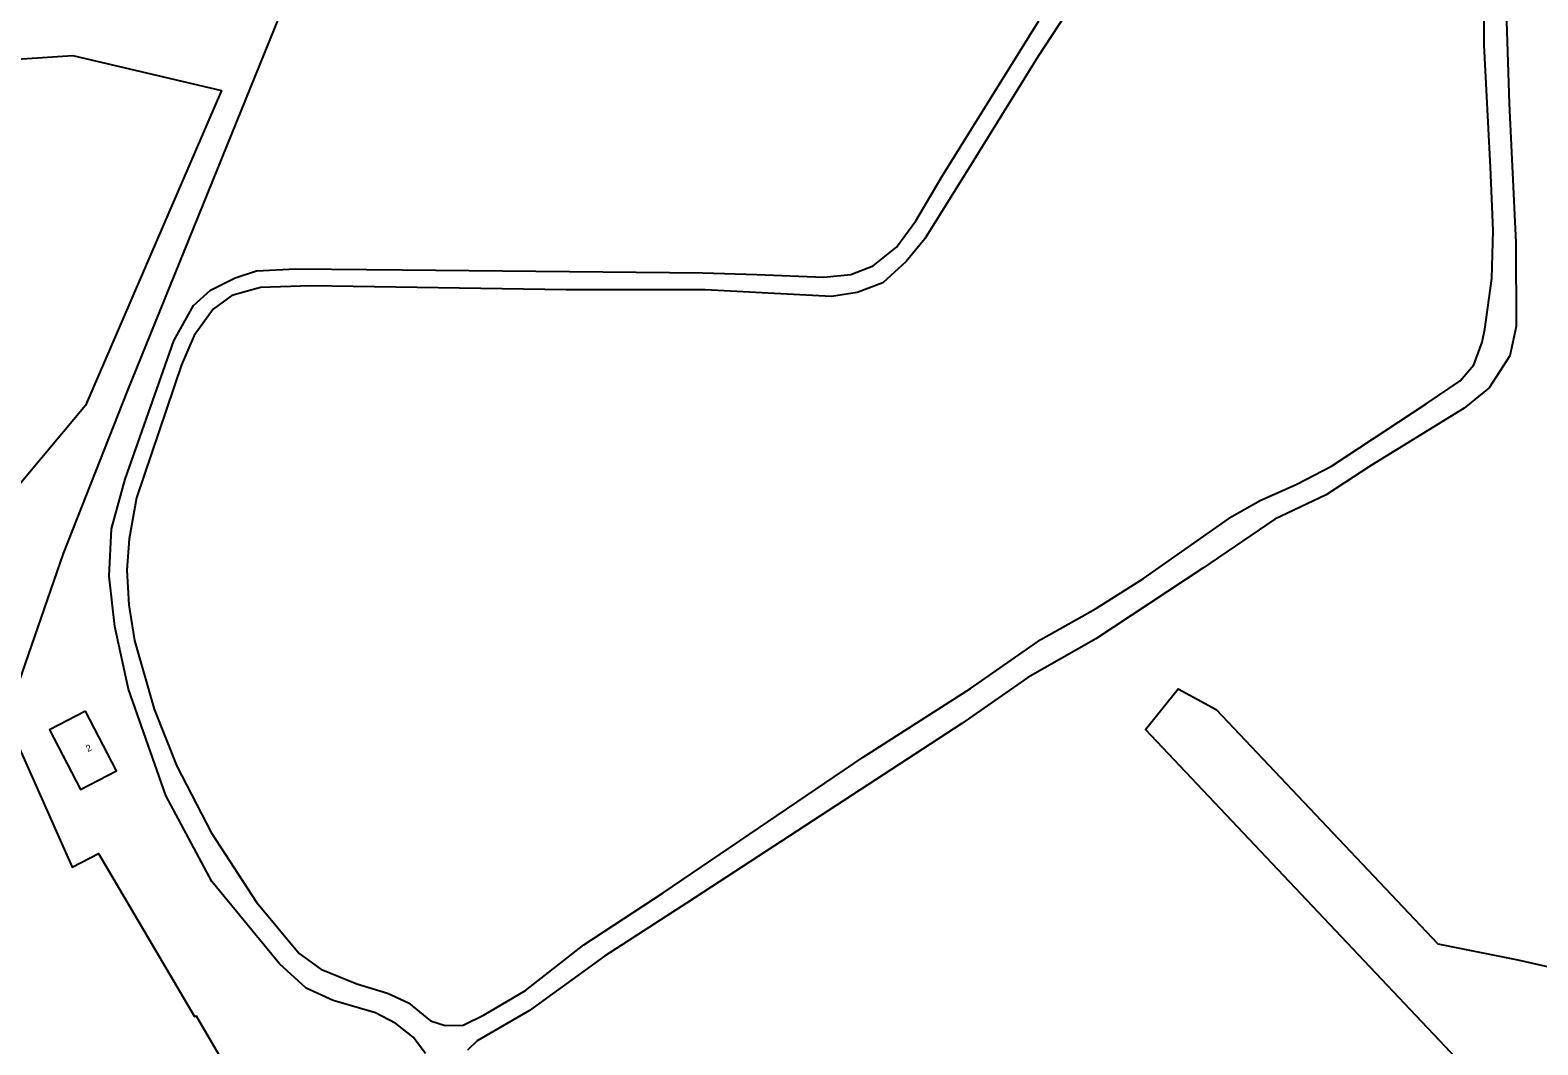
# Model space of a CAD drawing. Extents: x 126000 to 131009, y 393000 to 395500.
# Drawn here: x 128850.8 to 129078, y 394611.7 to 394764.7 of the extents above; entities that cross this region are included whole.
import ezdxf

# ---------------------------------------------------------------- set-up
doc = ezdxf.new("R2010")
doc.units = 0
for name, color, linetype in [('gg-afsc-erfafscheiding', 7, 'Continuous'), ('gg-anno-huisnummerreeks BGT', 7, 'Continuous'), ('gg-bbg-hoofdgebouw', 7, 'Continuous'), ('gg-knt-onverhard', 7, 'Continuous'), ('gt-grn-groengrens', 7, 'Continuous')]:
    doc.layers.add(name, color=color, linetype=linetype)

msp = doc.modelspace()

# ---------------------------------------------------------------- linework, layer by layer
at = {"layer": 'gg-afsc-erfafscheiding'}
for points in [[(128898.24, 394791.38), (128865.37, 394710.29), (128855.76, 394685.85), (128847.12, 394660.97), (128857.1, 394638.52), (128861.07, 394640.6), (128875.55, 394616.03), (128875.78, 394616.14), (128887.58, 394595.86), (128889.32, 394584.99)], [(128769.15, 394583.18), (128749.05, 394662.95), (128729.99, 394741.59), (128735.57, 394750.21), (128784.19, 394754.88), (128828.9, 394759.08), (128857.2, 394760.91), (128879.58, 394755.65), (128859.1, 394708.15), (128842.46, 394688.29), (128837.96, 394669.14), (128836.03, 394658.38), (128840.88, 394622.61), (128830.97, 394602.09)]]:
    msp.add_lwpolyline(points, dxfattribs=at)
at = {"layer": 'gg-bbg-hoofdgebouw'}
msp.add_lwpolyline([(128859.09, 394662.06), (128853.67, 394659.24), (128858.34, 394650.26), (128863.76, 394653.08), (128859.09, 394662.06)], dxfattribs=at)
at = {"layer": 'gg-knt-onverhard'}
for points in [[(128911.08, 394615.38), (128913.29, 394614.69), (128916.03, 394614.74), (128919.17, 394616.26), (128925.4, 394619.95), (128934.23, 394626.82), (128946.16, 394634.67), (128976.3, 394655.13), (128992.49, 394665.49), (129003.09, 394672.89), (129011.31, 394677.49), (129018.54, 394682.09), (129031.88, 394691.41), (129036.14, 394693.85), (129041.67, 394696.29), (129046.91, 394699.01), (129061.15, 394708.41), (129066.3, 394711.88), (129068.34, 394714.26), (129069.63, 394717.68), (129070.01, 394719.66), (129071.08, 394727.32), (129071.28, 394734.52), (129070.86, 394744.09), (129069.93, 394762.48), (129069.8, 394782.13)], [(129013.84, 394777.84), (129002.65, 394760.7), (128992.33, 394744.09), (128985.61, 394733.28), (128982.81, 394729.84), (128979.28, 394726.65), (128975.4, 394725.18), (128971.52, 394724.59), (128967.7, 394724.78), (128952.52, 394725.59), (128931.57, 394725.59), (128893.02, 394726.2), (128885.47, 394725.95), (128881.15, 394724.73), (128878.35, 394722.66), (128875.46, 394718.69), (128873.59, 394714.27), (128866.81, 394694.24), (128865.66, 394688.04), (128865.32, 394683.33), (128865.62, 394678.08), (128866.5, 394672.73), (128869.45, 394662.37), (128872.89, 394653.76), (128878.04, 394643.79), (128884.89, 394633.27), (128891.32, 394625.52), (128894.55, 394623.16), (128900, 394620.95), (128904.61, 394619.53), (128907.8, 394618.1), (128911.08, 394615.38)], [(129073.03, 394773.92), (129073.69, 394753.71), (129074.67, 394732.74), (129074.75, 394720.08), (129073.77, 394715.66), (129070.68, 394710.8), (129066.9, 394707.76), (129052.91, 394699.18), (129046.09, 394694.67), (129038.34, 394690.99), (129027.49, 394683.62), (129011.38, 394672.96), (129001.12, 394667.12), (128991.16, 394660.2), (128949.82, 394633.2), (128937.31, 394625.1), (128926.03, 394616.95), (128918.13, 394612.34), (128916.66, 394610.96)], [(128910.36, 394610.47), (128908.5, 394612.93), (128905.89, 394614.99), (128902.8, 394616.56), (128896.43, 394618.43), (128892.35, 394620.3), (128888.32, 394623.98), (128878.12, 394636.4), (128871.21, 394649.35), (128865.59, 394665.38), (128863.53, 394674.83), (128862.67, 394682.43), (128863.02, 394689.56), (128865.06, 394697.04), (128872.44, 394717.92), (128875.4, 394723.21), (128877.96, 394725.52), (128881.64, 394727.39), (128884.87, 394728.47), (128890.81, 394728.76), (128906.9, 394728.61), (128952.16, 394728.14), (128960.29, 394727.91), (128970.4, 394727.51), (128974.47, 394727.91), (128977.8, 394729.23), (128981.34, 394732.03), (128984.25, 394735.97), (128988.22, 394742.75), (129002.8, 394766.14)]]:
    msp.add_lwpolyline(points, dxfattribs=at)
at = {"layer": 'gt-grn-groengrens'}
for points in [[(129128.31, 394538.43), (129110.2, 394617.01), (129105.31, 394622.39), (129092.69, 394611.41), (129091.64, 394605.25), (129077.06, 394597.73), (129018.85, 394659.29), (129023.81, 394665.45), (129029.52, 394662.3), (129062.95, 394626.98)], [(129062.95, 394626.98), (129074.96, 394624.59), (129083.17, 394622.69), (129087.89, 394623.73), (129107.44, 394647.1)]]:
    msp.add_lwpolyline(points, dxfattribs=at)

# ---------------------------------------------------------------- texts
at = {"layer": 'gg-anno-huisnummerreeks BGT'}
msp.add_text('2', height=1, rotation=27.5, dxfattribs=at).set_placement((128859.48, 394655.89))

doc.saveas('drawing.dxf')
